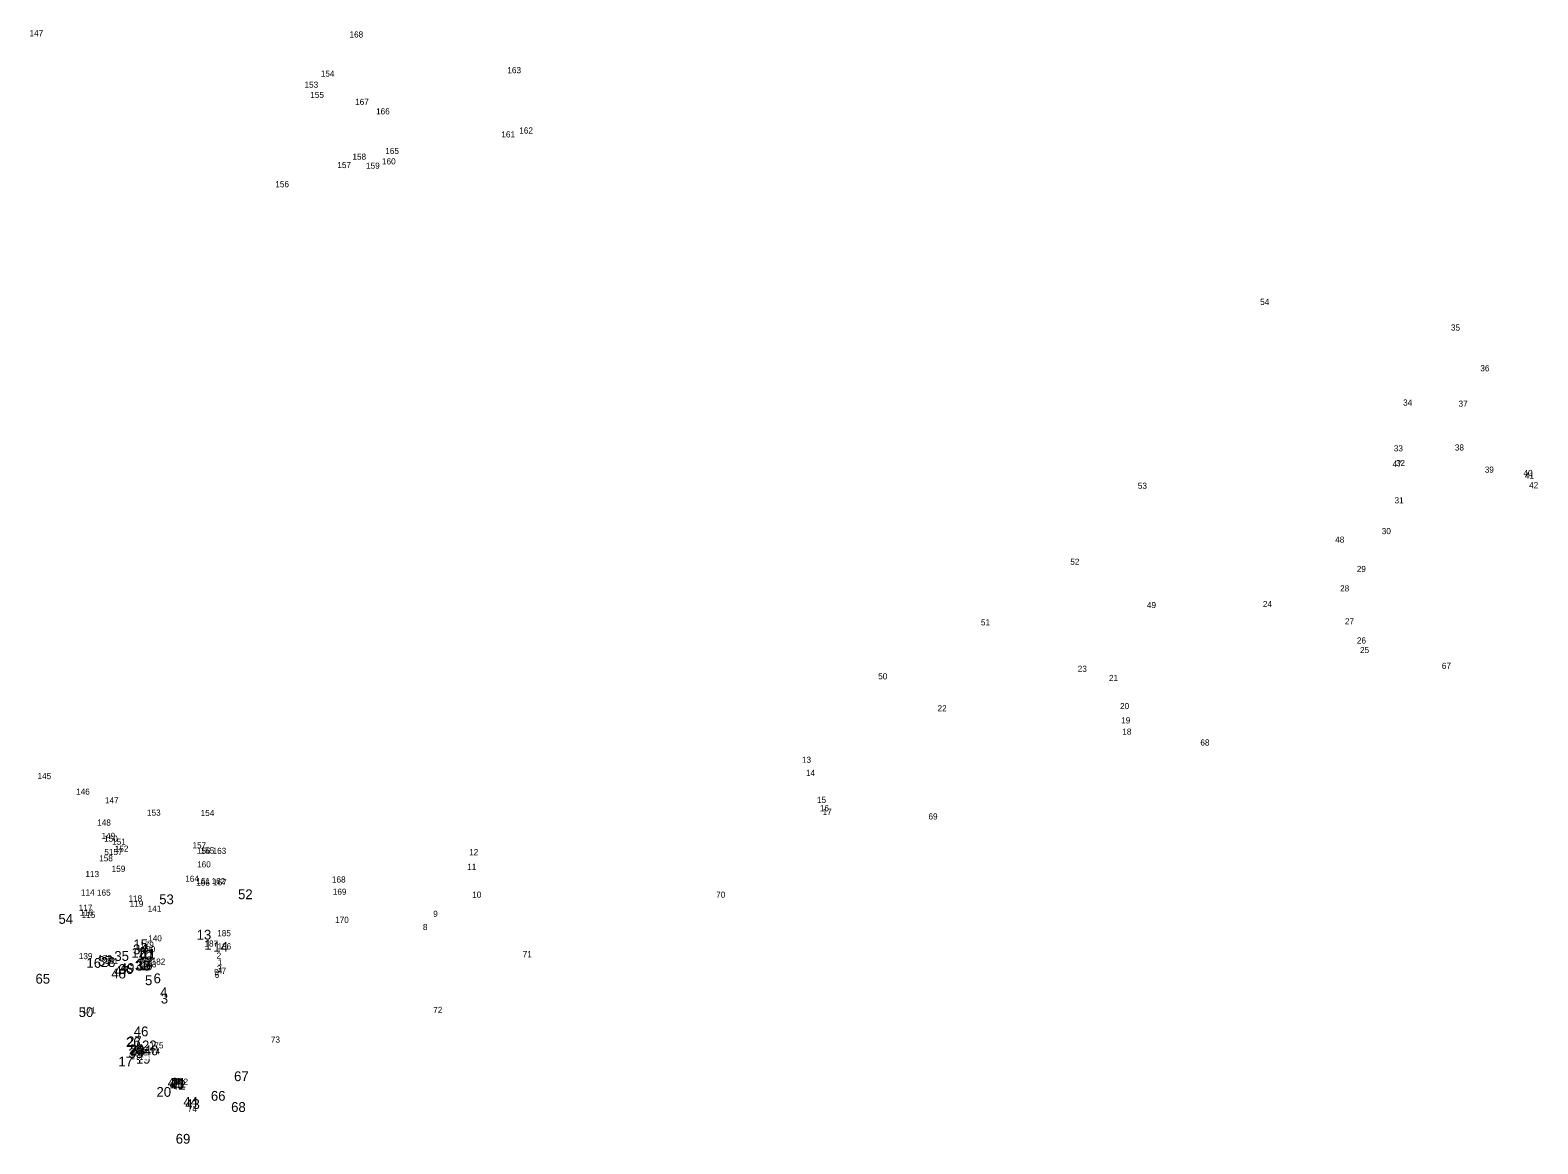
# Model space of a CAD drawing. Extents: x -559180 to -551373, y -1076947 to -1072071.
# Drawn here: x -555755.8 to -555632.8, y -1073537.1 to -1073446.3 of the extents above; entities that cross this region are included whole.
import ezdxf

# ---------------------------------------------------------------- set-up
doc = ezdxf.new("R2010")
doc.units = 0
doc.layers.add('3_BODY', color=7, linetype='Continuous')

msp = doc.modelspace()

# ---------------------------------------------------------------- texts
at = {"layer": '3_BODY'}
for s, height, p in [('147', 0.5, (-555755.84, -1073446.77)), ('168', 0.5, (-555729.74, -1073446.87)), ('163', 0.5, (-555716.86, -1073449.78)), ('153', 0.5, (-555733.41, -1073450.97)), ('154', 0.5, (-555732.08, -1073450.06)), ('155', 0.5, (-555732.94, -1073451.8)), ('167', 0.5, (-555729.28, -1073452.37)), ('166', 0.5, (-555727.57, -1073453.14)), ('162', 0.5, (-555715.89, -1073454.7)), ('161', 0.5, (-555717.35, -1073455.02)), ('158', 0.5, (-555729.5, -1073456.84)), ('165', 0.5, (-555726.82, -1073456.37)), ('157', 0.5, (-555730.73, -1073457.52)), ('159', 0.5, (-555728.39, -1073457.57)), ('160', 0.5, (-555727.09, -1073457.22)), ('156', 0.5, (-555735.79, -1073459.08)), ('54', 0.5, (-555655.45, -1073468.68)), ('35', 0.5, (-555639.89, -1073470.77)), ('36', 0.5, (-555637.49, -1073474.09)), ('34', 0.5, (-555643.79, -1073476.89)), ('37', 0.5, (-555639.27, -1073476.98)), ('33', 0.5, (-555644.55, -1073480.62)), ('38', 0.5, (-555639.57, -1073480.55)), ('47', 0.5, (-555644.65, -1073481.89)), ('32', 0.5, (-555644.38, -1073481.82)), ('39', 0.5, (-555637.13, -1073482.36)), ('40', 0.5, (-555633.97, -1073482.63)), ('41', 0.5, (-555633.86, -1073482.84)), ('53', 0.5, (-555665.43, -1073483.67)), ('42', 0.5, (-555633.51, -1073483.63)), ('31', 0.5, (-555644.49, -1073484.86)), ('30', 0.5, (-555645.53, -1073487.37)), ('48', 0.5, (-555649.33, -1073488.07)), ('52', 0.5, (-555670.94, -1073489.87)), ('29', 0.5, (-555647.57, -1073490.46)), ('28', 0.5, (-555648.93, -1073492.04)), ('49', 0.5, (-555664.69, -1073493.4)), ('24', 0.5, (-555655.23, -1073493.32)), ('51', 0.5, (-555678.23, -1073494.81)), ('27', 0.5, (-555648.54, -1073494.73)), ('26', 0.5, (-555647.56, -1073496.29)), ('25', 0.5, (-555647.31, -1073497.07)), ('23', 0.5, (-555670.33, -1073498.6)), ('67', 0.5, (-555640.63, -1073498.36)), ('50', 0.5, (-555686.61, -1073499.21)), ('21', 0.5, (-555667.79, -1073499.35)), ('22', 0.5, (-555681.77, -1073501.82)), ('20', 0.5, (-555666.88, -1073501.64)), ('19', 0.5, (-555666.79, -1073502.81)), ('18', 0.5, (-555666.7, -1073503.73)), ('68', 0.5, (-555660.33, -1073504.61)), ('13', 0.5, (-555692.83, -1073506.02)), ('145', 0.5, (-555755.19, -1073507.35)), ('14', 0.5, (-555692.51, -1073507.09)), ('146', 0.5, (-555752.04, -1073508.62)), ('147', 0.5, (-555749.69, -1073509.33)), ('15', 0.5, (-555691.6, -1073509.29)), ('16', 0.5, (-555691.37, -1073509.97)), ('148', 0.5, (-555750.32, -1073511.14)), ('153', 0.5, (-555746.26, -1073510.33)), ('154', 0.5, (-555741.88, -1073510.36)), ('17', 0.5, (-555691.15, -1073510.27)), ('69', 0.5, (-555682.51, -1073510.64)), ('149', 0.5, (-555749.97, -1073512.23)), ('150', 0.5, (-555749.76, -1073512.45)), ('5157', 0.5, (-555749.74, -1073513.54)), ('151', 0.5, (-555749.1, -1073512.7)), ('152', 0.5, (-555748.89, -1073513.27)), ('157', 0.5, (-555742.55, -1073512.99)), ('156', 0.5, (-555742.19, -1073513.44)), ('155', 0.5, (-555741.89, -1073513.42)), ('163', 0.5, (-555740.91, -1073513.45)), ('12', 0.5, (-555719.98, -1073513.55)), ('158', 0.5, (-555750.16, -1073514.05)), ('159', 0.5, (-555749.14, -1073514.91)), ('160', 0.5, (-555742.17, -1073514.55)), ('11', 0.5, (-555720.14, -1073514.75)), ('113', 0.5, (-555751.28, -1073515.34)), ('164', 0.5, (-555743.14, -1073515.72)), ('166', 0.5, (-555742.25, -1073516.04)), ('161', 0.5, (-555742.23, -1073515.91)), ('162', 0.5, (-555740.99, -1073515.91)), ('167', 0.5, (-555740.87, -1073516.01)), ('168', 0.5, (-555731.17, -1073515.78)), ('114', 0.5, (-555751.65, -1073516.84)), ('165', 0.5, (-555750.34, -1073516.85)), ('118', 0.5, (-555747.77, -1073517.33)), (' 53', 0.8, (-555745.556, -1073517.55)), (' 52', 0.8, (-555739.126, -1073517.14)), ('169', 0.5, (-555731.1, -1073516.78)), ('10', 0.5, (-555719.73, -1073517.03)), ('70', 0.5, (-555699.83, -1073517.02)), ('117', 0.5, (-555751.83, -1073518.09)), ('116', 0.5, (-555751.74, -1073518.48)), ('119', 0.5, (-555747.67, -1073517.76)), ('141', 0.5, (-555746.2, -1073518.16)), ('9', 0.5, (-555722.91, -1073518.58)), (' 54', 0.8, (-555753.776, -1073519.15)), ('115', 0.5, (-555751.59, -1073518.67)), ('170', 0.5, (-555730.91, -1073519.07)), ('8', 0.5, (-555723.75, -1073519.66)), (' 15', 0.8, (-555747.666, -1073521.222)), ('179', 0.5, (-555746.81, -1073521.11)), ('140', 0.5, (-555746.16, -1073520.58)), (' 13', 0.8, (-555742.502, -1073520.439)), ('187', 0.5, (-555741.57, -1073521.01)), (' 1', 0.8, (-555741.883, -1073521.27)), ('185', 0.5, (-555740.53, -1073520.16)), ('139', 0.5, (-555751.82, -1073522.03)), (' 37', 0.8, (-555750.566, -1073522.58)), ('178', 0.5, (-555750.23, -1073522.19)), (' 35', 0.8, (-555749.216, -1073522.17)), (' 12', 0.8, (-555747.84, -1073521.909)), (' 34', 0.8, (-555747.696, -1073521.63)), (' 10', 0.8, (-555747.335, -1073522.08)), ('184', 0.5, (-555746.91, -1073521.64)), (' 11', 0.8, (-555747.036, -1073522)), ('180', 0.5, (-555746.7, -1073521.46)), (' 2', 0.8, (-555746.643, -1073522.606)), (' 14', 0.8, (-555741.144, -1073521.43)), ('2', 0.5, (-555740.58, -1073521.99)), ('186', 0.5, (-555740.51, -1073521.24)), ('71', 0.5, (-555715.61, -1073521.87)), (' 16', 0.8, (-555751.49, -1073522.736)), (' 28', 0.8, (-555750.326, -1073522.67)), ('181', 0.5, (-555749.72, -1073522.43)), (' 48', 0.8, (-555749.466, -1073523.6)), (' 47', 0.8, (-555749.216, -1073523.4)), (' 36', 0.8, (-555748.87, -1073523.24)), (' 49', 0.8, (-555748.768, -1073523.16)), (' 32', 0.8, (-555747.546, -1073522.95)), (' 30', 0.8, (-555747.457, -1073522.97)), (' 31', 0.8, (-555747.436, -1073522.84)), (' 29', 0.8, (-555747.268, -1073522.93)), (' 9', 0.8, (-555747.043, -1073522.71)), (' 8', 0.8, (-555747.021, -1073522.88)), ('183', 0.5, (-555746.61, -1073522.7)), (' 7', 0.8, (-555746.771, -1073522.77)), ('182', 0.5, (-555745.88, -1073522.48)), ('5', 0.5, (-555740.78, -1073523.35)), ('6', 0.5, (-555740.73, -1073523.56)), ('3', 0.5, (-555740.56, -1073523.05)), ('4', 0.5, (-555740.49, -1073523.22)), ('1', 0.5, (-555740.48, -1073522.54)), ('7', 0.5, (-555740.17, -1073523.23)), (' 65', 0.8, (-555755.65, -1073524.03)), (' 5', 0.8, (-555746.717, -1073524.149)), (' 6', 0.8, (-555746.018, -1073523.995)), (' 4', 0.8, (-555745.481, -1073525.12)), (' 3', 0.8, (-555745.427, -1073525.647)), (' 50', 0.8, (-555752.127, -1073526.75)), ('171', 0.5, (-555751.54, -1073526.45)), ('72', 0.5, (-555722.91, -1073526.42)), (' 46', 0.8, (-555747.63, -1073528.32)), (' 26', 0.8, (-555748.27, -1073529.19)), (' 27', 0.8, (-555748.176, -1073529.13)), (' 25', 0.8, (-555748.026, -1073529.79)), (' 24', 0.8, (-555747.956, -1073529.83)), (' 23', 0.8, (-555747.926, -1073529.9)), ('176', 0.5, (-555747.34, -1073529.68)), (' 22', 0.8, (-555746.96, -1073529.467)), (' 40', 0.8, (-555746.817, -1073529.87)), ('175', 0.5, (-555746.03, -1073529.31)), ('73', 0.5, (-555736.15, -1073528.84)), (' 17', 0.8, (-555748.884, -1073530.778)), (' 39', 0.8, (-555748.068, -1073530.1)), ('177', 0.5, (-555747.59, -1073530.19)), (' 19', 0.8, (-555747.463, -1073530.554)), (' 18', 0.8, (-555747.454, -1073530.25)), ('174', 0.5, (-555746.3, -1073529.8)), (' 67', 0.8, (-555739.45, -1073531.98)), (' 20', 0.8, (-555745.781, -1073533.257)), (' 41', 0.8, (-555744.876, -1073532.51)), (' 45', 0.8, (-555744.714, -1073532.606)), ('173', 0.5, (-555744.43, -1073532.57)), (' 42', 0.8, (-555744.586, -1073532.68)), (' 21', 0.8, (-555744.576, -1073532.51)), ('75', 0.5, (-555744.06, -1073532.26)), ('172', 0.5, (-555744.02, -1073532.27)), (' 66', 0.8, (-555741.343, -1073533.58)), (' 44', 0.8, (-555743.592, -1073534.064)), (' 43', 0.8, (-555743.436, -1073534.25)), ('74', 0.5, (-555742.93, -1073534.49)), (' 68', 0.8, (-555739.69, -1073534.49)), (' 69', 0.8, (-555744.21, -1073537.08))]:
    msp.add_text(s, height=height, dxfattribs=at).set_placement(p)

doc.saveas('drawing.dxf')
